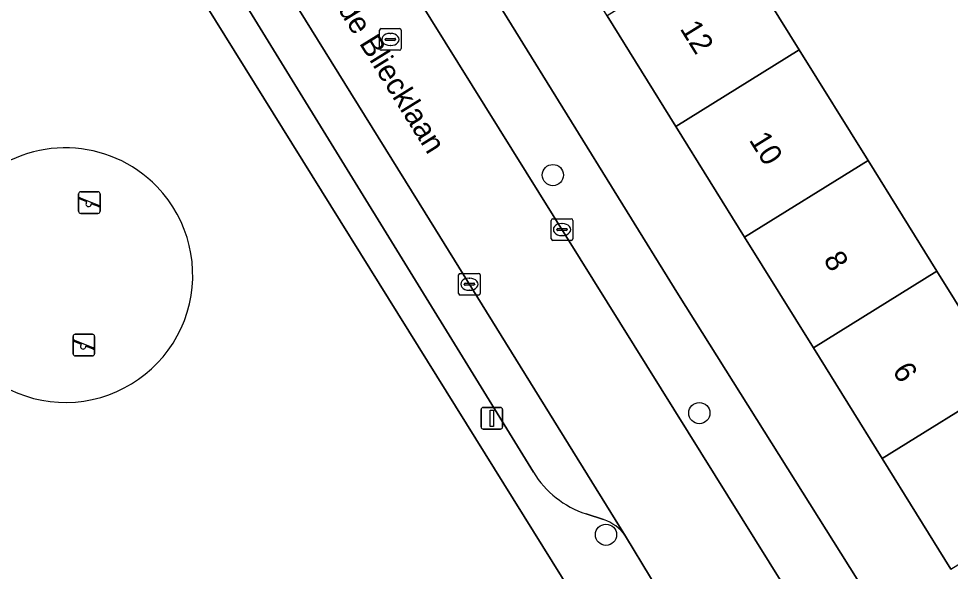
# Model space of a CAD drawing. Extents: x 160030 to 160839, y 385325 to 386450.
# Drawn here: x 160236.42 to 160279.41, y 386061.92 to 386087.41 of the extents above; entities that cross this region are included whole.
import ezdxf

# ---------------------------------------------------------------- set-up
doc = ezdxf.new("R2010")
doc.units = 0
for name, color, linetype in [('IMGEO_Boom', 7, 'Continuous'), ('IMGEO_Erf', 7, 'Continuous'), ('IMGEO_Groenvoorziening', 7, 'Continuous'), ('IMGEO_Kolk', 7, 'Continuous'), ('IMGEO_Lichtmast', 7, 'Continuous'), ('IMGEO_Openbare_ruimte_label', 7, 'Continuous'), ('IMGEO_Pand', 7, 'Continuous'), ('IMGEO_Pand_nummerreeks', 7, 'Continuous'), ('IMGEO_Parkeervlak_open', 7, 'Continuous'), ('IMGEO_Rijbaan_lokaal_open', 7, 'Continuous'), ('IMGEO_Rioolput', 7, 'Continuous'), ('IMGEO_Speelvoorziening', 7, 'Continuous'), ('IMGEO_Terreindeel_zand', 7, 'Continuous'), ('IMGEO_Voetpad_open', 7, 'Continuous')]:
    doc.layers.add(name, color=color, linetype=linetype)

msp = doc.modelspace()

# ---------------------------------------------------------------- linework, layer by layer
at = {"layer": 'IMGEO_Boom'}
for centre in [(160261.071, 386080.199), (160267.828, 386069.221), (160263.52, 386063.61)]:
    msp.add_circle(centre, 0.489, dxfattribs=at)
at = {"layer": 'IMGEO_Erf'}
for points in [[(160279.432, 386062.017), (160276.26, 386067.122), (160273.089, 386072.228), (160269.918, 386077.333), (160266.747, 386082.437), (160263.575, 386087.543), (160260.404, 386092.648), (160257.233, 386097.753), (160254.062, 386102.858), (160250.89, 386107.964), (160247.64, 386113.196), (160253.32, 386116.724), (160255.957, 386112.476), (160256.569, 386111.492), (160259.744, 386106.388), (160262.918, 386101.285), (160266.092, 386096.181), (160269.266, 386091.078), (160272.44, 386085.974), (160275.614, 386080.871), (160278.788, 386075.768), (160281.963, 386070.664)], [(160243.753, 386112.04), (160266.865, 386074.67), (160279.395, 386054.732), (160282.676, 386056.794)]]:
    msp.add_lwpolyline(points, dxfattribs=at)
at = {"layer": 'IMGEO_Groenvoorziening'}
msp.add_lwpolyline([(160264.257, 386056.811), (160263.271, 386058.789), (160240.181, 386095.886)], dxfattribs=at)
for start, end in [(43.9035, 221.3177), (221.3185, 43.9027)]:
    msp.add_arc((160238.585, 386075.586), 5.87, start, end, dxfattribs=at)
at = {"layer": 'IMGEO_Kolk'}
for p, q in [((160260.994, 386077.259), (160260.994, 386078.111)), ((160261.069, 386078.185), (160261.921, 386078.185)), ((160261.995, 386078.111), (160261.995, 386077.259)), ((160261.253, 386077.679), (160261.253, 386077.691)), ((160261.691, 386077.642), (160261.293, 386077.642)), ((160261.296, 386077.728), (160261.694, 386077.728)), ((160261.482, 386077.965), (160261.507, 386077.965)), ((160261.737, 386077.691), (160261.737, 386077.679)), ((160261.921, 386077.185), (160261.069, 386077.185)), ((160261.505, 386077.405), (160261.48, 386077.405)), ((160256.72, 386074.739), (160256.72, 386075.591)), ((160256.795, 386075.665), (160257.647, 386075.665)), ((160257.208, 386075.445), (160257.233, 386075.445)), ((160257.721, 386075.591), (160257.721, 386074.739)), ((160256.979, 386075.159), (160256.979, 386075.171)), ((160257.417, 386075.122), (160257.019, 386075.122)), ((160257.022, 386075.208), (160257.42, 386075.208)), ((160257.463, 386075.171), (160257.463, 386075.159)), ((160257.647, 386074.665), (160256.795, 386074.665)), ((160257.231, 386074.885), (160257.206, 386074.885))]:
    msp.add_line(p, q, dxfattribs=at)
for points in [[(160260.994, 386077.259), (160260.994, 386078.111)], [(160261.069, 386078.185), (160261.921, 386078.185)], [(160261.995, 386078.111), (160261.995, 386077.259)], [(160261.921, 386077.185), (160261.069, 386077.185)], [(160256.72, 386074.739), (160256.72, 386075.591)], [(160256.795, 386075.665), (160257.647, 386075.665)], [(160257.721, 386075.591), (160257.721, 386074.739)], [(160257.647, 386074.665), (160256.795, 386074.665)]]:
    msp.add_lwpolyline(points, dxfattribs=at)
for centre, radius, start, end in [((160261.071, 386078.109), 0.0765, 91.552, 178.448), ((160261.071, 386078.109), 0.0765, 91.552, 178.448), ((160261.919, 386078.109), 0.0765, 1.552, 88.448), ((160261.919, 386078.109), 0.0765, 1.552, 88.448), ((160261.293, 386077.688), 0.0403, 85.8775, 175.7526), ((160261.29, 386077.678), 0.0366, 178.938, 274.7102), ((160261.694, 386077.685), 0.043, 264.8664, 352.4533), ((160261.698, 386077.69), 0.0386, 1.7309, 96.639), ((160261.071, 386077.261), 0.0765, 181.552, 268.448), ((160261.071, 386077.261), 0.0765, 181.552, 268.448), ((160261.919, 386077.261), 0.0765, 271.552, 358.448), ((160261.919, 386077.261), 0.0765, 271.552, 358.448), ((160256.797, 386075.589), 0.0765, 91.552, 178.448), ((160256.797, 386075.589), 0.0765, 91.552, 178.448), ((160257.645, 386075.589), 0.0765, 1.552, 88.448), ((160257.645, 386075.589), 0.0765, 1.552, 88.448), ((160257.019, 386075.168), 0.0403, 85.8775, 175.7526), ((160257.016, 386075.158), 0.0366, 178.938, 274.7102), ((160257.42, 386075.165), 0.043, 264.8664, 352.4533), ((160257.424, 386075.17), 0.0386, 1.7309, 96.639), ((160256.797, 386074.741), 0.0765, 181.552, 268.448), ((160256.797, 386074.741), 0.0765, 181.552, 268.448), ((160257.645, 386074.741), 0.0765, 271.552, 358.448), ((160257.645, 386074.741), 0.0765, 271.552, 358.448)]:
    msp.add_arc(centre, radius, start, end, dxfattribs=at)
for centre, major_axis, ratio, start_param, end_param in [((160261.481, 386077.685), (-0.387, 0.002), 0.722429, 4.712389, 7.853982), ((160261.506, 386077.685), (-0.39, 0.002), 0.717154, 1.570796, 4.712389), ((160257.207, 386075.165), (-0.387, 0.002), 0.722429, 4.712389, 7.853982), ((160257.232, 386075.165), (-0.39, 0.002), 0.717154, 1.570796, 4.712389)]:
    msp.add_ellipse(centre, major_axis=major_axis, ratio=ratio, start_param=start_param, end_param=end_param, dxfattribs=at)
at = {"layer": 'IMGEO_Lichtmast'}
for p, q in [((160257.758, 386068.586), (160257.758, 386069.386)), ((160257.758, 386069.386), (160257.758, 386068.586)), ((160257.858, 386069.486), (160258.648, 386069.486)), ((160258.648, 386069.486), (160257.858, 386069.486)), ((160258.748, 386069.386), (160258.748, 386068.586)), ((160258.748, 386068.586), (160258.748, 386069.386)), ((160258.648, 386068.486), (160257.858, 386068.486)), ((160257.858, 386068.486), (160258.648, 386068.486))]:
    msp.add_line(p, q, dxfattribs=at)
msp.add_lwpolyline([(160258.178, 386069.361), (160258.328, 386069.361), (160258.328, 386068.611), (160258.178, 386068.611), (160258.178, 386069.361)], dxfattribs=at)
for centre, start, end in [((160257.858, 386069.386), 90, 180), ((160257.858, 386069.386), 90, 180), ((160258.648, 386069.386), 0, 90), ((160258.648, 386069.386), 360, 90), ((160257.858, 386068.586), 180, 270), ((160257.858, 386068.586), 180, 270), ((160258.648, 386068.586), 270, 0), ((160258.648, 386068.586), 270, 0)]:
    msp.add_arc(centre, 0.1, start, end, dxfattribs=at)
at = {"layer": 'IMGEO_Pand'}
for points in [[(160263.575, 386087.543), (160266.747, 386082.437), (160272.44, 386085.974), (160269.266, 386091.078)], [(160275.614, 386080.871), (160272.44, 386085.974), (160266.747, 386082.437), (160269.918, 386077.333)], [(160269.918, 386077.333), (160273.089, 386072.228), (160278.788, 386075.768), (160275.614, 386080.871)], [(160281.963, 386070.664), (160278.788, 386075.768), (160273.089, 386072.228), (160276.26, 386067.122)], [(160285.137, 386065.561), (160281.963, 386070.664), (160276.26, 386067.122), (160279.432, 386062.017)]]:
    msp.add_lwpolyline(points, close=True, dxfattribs=at)
at = {"layer": 'IMGEO_Parkeervlak_open'}
for points in [[(160264.42, 386063.553), (160255.179, 386078.459), (160242.526, 386098.843), (160239.198, 386104.251)], [(160239.591, 386099.947), (160260.176, 386066.493)], [(160262.601, 386064.577), (160263.402, 386064.313)]]:
    msp.add_lwpolyline(points, dxfattribs=at)
for centre, radius, start, end in [((160264.007, 386068.849), 4.498, 211.5939, 251.7813), ((160262.777, 386062.414), 1.999, 34.7298, 71.7829)]:
    msp.add_arc(centre, radius, start, end, dxfattribs=at)
at = {"layer": 'IMGEO_Rijbaan_lokaal_open'}
for points in [[(160272.288, 386060.355), (160249.217, 386097.394), (160240.863, 386110.791)], [(160236.88, 386108.017), (160239.198, 386104.251), (160242.526, 386098.843), (160255.179, 386078.459), (160264.42, 386063.553), (160266.734, 386059.736)]]:
    msp.add_lwpolyline(points, dxfattribs=at)
at = {"layer": 'IMGEO_Rioolput'}
for p, q in [((160253.075, 386086.03), (160253.075, 386086.882)), ((160253.15, 386086.956), (160254.002, 386086.956)), ((160253.563, 386086.736), (160253.588, 386086.736)), ((160254.076, 386086.882), (160254.076, 386086.03)), ((160253.334, 386086.45), (160253.334, 386086.462)), ((160253.772, 386086.413), (160253.374, 386086.413)), ((160253.377, 386086.499), (160253.775, 386086.499)), ((160253.586, 386086.176), (160253.561, 386086.176)), ((160253.818, 386086.462), (160253.818, 386086.45)), ((160254.002, 386085.956), (160253.15, 386085.956))]:
    msp.add_line(p, q, dxfattribs=at)
for points in [[(160253.075, 386086.03), (160253.075, 386086.882)], [(160253.15, 386086.956), (160254.002, 386086.956)], [(160254.076, 386086.882), (160254.076, 386086.03)], [(160254.002, 386085.956), (160253.15, 386085.956)]]:
    msp.add_lwpolyline(points, dxfattribs=at)
for centre, radius, start, end in [((160253.152, 386086.88), 0.0765, 91.552, 178.448), ((160253.152, 386086.88), 0.0765, 91.552, 178.448), ((160254, 386086.88), 0.0765, 1.552, 88.448), ((160254, 386086.88), 0.0765, 1.552, 88.448), ((160253.374, 386086.459), 0.0403, 85.8775, 175.7526), ((160253.371, 386086.449), 0.0366, 178.938, 274.7102), ((160253.775, 386086.456), 0.043, 264.8664, 352.4533), ((160253.779, 386086.461), 0.0386, 1.7309, 96.639), ((160253.152, 386086.032), 0.0765, 181.552, 268.448), ((160253.152, 386086.032), 0.0765, 181.552, 268.448), ((160254, 386086.032), 0.0765, 271.552, 358.448), ((160254, 386086.032), 0.0765, 271.552, 358.448)]:
    msp.add_arc(centre, radius, start, end, dxfattribs=at)
for centre, major_axis, ratio, start_param, end_param in [((160253.562, 386086.456), (-0.387, 0.002), 0.722429, 4.712389, 7.853982), ((160253.587, 386086.456), (-0.39, 0.002), 0.717154, 1.570796, 4.712389)]:
    msp.add_ellipse(centre, major_axis=major_axis, ratio=ratio, start_param=start_param, end_param=end_param, dxfattribs=at)
at = {"layer": 'IMGEO_Speelvoorziening'}
for p, q in [((160239.188, 386078.531), (160239.188, 386079.331)), ((160239.188, 386079.331), (160239.188, 386078.531)), ((160239.288, 386079.431), (160240.078, 386079.431)), ((160240.078, 386079.431), (160239.288, 386079.431)), ((160240.178, 386079.331), (160240.178, 386078.531)), ((160240.178, 386078.531), (160240.178, 386079.331)), ((160239.571, 386078.959), (160239.232, 386079.096)), ((160239.257, 386079.156), (160240.133, 386078.803)), ((160240.109, 386078.743), (160239.769, 386078.88)), ((160240.078, 386078.431), (160239.288, 386078.431)), ((160239.288, 386078.431), (160240.078, 386078.431)), ((160239.039, 386072.857), (160239.829, 386072.857)), ((160239.829, 386072.857), (160239.039, 386072.857)), ((160238.939, 386071.957), (160238.939, 386072.757)), ((160238.939, 386072.757), (160238.939, 386071.957)), ((160239.322, 386072.385), (160238.983, 386072.522)), ((160239.008, 386072.582), (160239.884, 386072.229)), ((160239.929, 386072.757), (160239.929, 386071.957)), ((160239.929, 386071.957), (160239.929, 386072.757)), ((160239.86, 386072.169), (160239.52, 386072.306)), ((160239.829, 386071.857), (160239.039, 386071.857)), ((160239.039, 386071.857), (160239.829, 386071.857))]:
    msp.add_line(p, q, dxfattribs=at)
for centre, radius, start, end in [((160239.288, 386079.331), 0.1, 90, 180), ((160239.288, 386079.331), 0.1, 90, 180), ((160240.078, 386079.331), 0.1, 0, 90), ((160240.078, 386079.331), 0.1, 360, 90), ((160239.245, 386079.126), 0.0327, 68.078, 248.078), ((160239.65, 386078.869), 0.12, 130.9928, 5.1632), ((160239.288, 386078.531), 0.1, 180, 270), ((160239.288, 386078.531), 0.1, 180, 270), ((160240.078, 386078.531), 0.1, 270, 0), ((160240.078, 386078.531), 0.1, 270, 0), ((160240.121, 386078.773), 0.0327, 248.078, 68.078), ((160239.039, 386072.757), 0.1, 90, 180), ((160239.039, 386072.757), 0.1, 90, 180), ((160239.829, 386072.757), 0.1, 0, 90), ((160239.829, 386072.757), 0.1, 360, 90), ((160238.996, 386072.552), 0.0327, 68.078, 248.078), ((160239.401, 386072.295), 0.12, 130.9928, 5.1632), ((160239.039, 386071.957), 0.1, 180, 270), ((160239.039, 386071.957), 0.1, 180, 270), ((160239.829, 386071.957), 0.1, 270, 0), ((160239.829, 386071.957), 0.1, 270, 0), ((160239.872, 386072.199), 0.0327, 248.078, 68.078)]:
    msp.add_arc(centre, radius, start, end, dxfattribs=at)
at = {"layer": 'IMGEO_Terreindeel_zand'}
for start, end in [(43.9035, 221.3177), (221.3185, 43.9027)]:
    msp.add_arc((160238.585, 386075.586), 5.87, start, end, dxfattribs=at)
at = {"layer": 'IMGEO_Voetpad_open'}
for points in [[(160249.995, 386034.766), (160252.386, 386030.759), (160252.221, 386031.331), (160252.18, 386031.924), (160252.262, 386032.513), (160252.465, 386033.072), (160252.78, 386033.576), (160253.193, 386034.004), (160253.686, 386034.337), (160259.993, 386038.589), (160263.091, 386040.677), (160277.047, 386050.115), (160279.189, 386046.974), (160281.71, 386048.693), (160279.601, 386051.842), (160280.731, 386052.606), (160280.195, 386053.46), (160279.395, 386054.732), (160266.865, 386074.67), (160243.753, 386112.04)], [(160240.863, 386110.791), (160249.217, 386097.394), (160272.288, 386060.355)], [(160233.964, 386105.87), (160240.181, 386095.886), (160263.271, 386058.789), (160264.257, 386056.811)], [(160260.176, 386066.493), (160239.591, 386099.947)], [(160263.402, 386064.313), (160262.601, 386064.577)], [(160266.734, 386059.736), (160264.42, 386063.553)]]:
    msp.add_lwpolyline(points, dxfattribs=at)
for centre, radius, start, end in [((160264.007, 386068.849), 4.498, 211.5939, 251.7813), ((160262.777, 386062.414), 1.999, 34.7298, 71.7829)]:
    msp.add_arc(centre, radius, start, end, dxfattribs=at)

# ---------------------------------------------------------------- texts
at = {"layer": 'IMGEO_Openbare_ruimte_label'}
msp.add_text('Daniël de Bliecklaan', height=1, rotation=301.7989, dxfattribs=at).set_placement((160248.94, 386091.398))
at = {"layer": 'IMGEO_Pand_nummerreeks'}
for s, p in [('12', (160266.909, 386086.952)), ('10', (160270.098, 386081.82)), ('8', (160273.526, 386076.3)), ('6', (160276.709, 386071.177))]:
    msp.add_text(s, height=1, rotation=301.8479, dxfattribs=at).set_placement(p)

doc.saveas('drawing.dxf')
